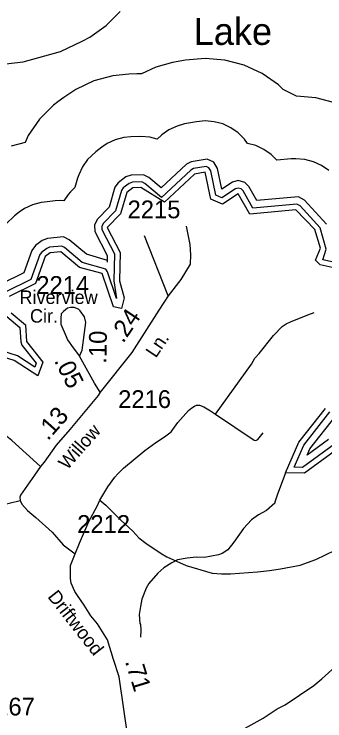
# Model space of a CAD drawing. Extents: x 1473865 to 1648260, y 639067 to 773536.
# Drawn here: x 1610318 to 1612503, y 689997 to 694968 of the extents above; entities that cross this region are included whole.
import ezdxf

# ---------------------------------------------------------------- set-up
doc = ezdxf.new("R2010")
doc.units = 0
for name, color, linetype in [('Exist Hydrographic Buffer Line', 7, 'Continuous'), ('Exist Hydrographic Lake Shore', 7, 'Continuous'), ('Exist Hydrographic Lake Shore Label', 7, 'Continuous'), ('Exist Hydrographic Misc Water Feature', 7, 'Continuous'), ('Exist Road Non-System Type 51', 7, 'Continuous'), ('Exist Road Secondary Mileage Hundredths English Label', 7, 'Continuous'), ('Exist Road Secondary Type 51 Attributed', 7, 'Continuous'), ('Exist Road Secondary Type 51 Label', 7, 'Continuous'), ('Exist Road Secondary Type 51 Number Label', 7, 'Continuous')]:
    doc.layers.add(name, color=color, linetype=linetype)

msp = doc.modelspace()

# ---------------------------------------------------------------- linework, layer by layer
at = {"layer": 'Exist Hydrographic Buffer Line'}
for points in [[(1610197, 694612.4), (1610381.5, 694631.5), (1610645.2, 694705.9), (1610796.2, 694778.3), (1610850.2, 694806.8), (1610964.4, 694886.9), (1611063.1, 694985.4)], [(1611801, 694644.8), (1611662.2, 694656.9), (1611523.3, 694644.8), (1611431.5, 694626.8), (1611313.5, 694593.8), (1611214.3, 694547.5), (1611181.8, 694547.4), (1611123.7, 694545.3), (1611013.3, 694533.7), (1610878.5, 694497.6), (1610752.2, 694438.7), (1610667.3, 694382.2), (1610625.3, 694350.2), (1610595.9, 694326.7), (1610497.3, 694228.1), (1610417.2, 694113.8), (1610395, 694066.1), (1610297.5, 694039.9)], [(1612573.8, 694343), (1612439.1, 694379.1), (1612303.3, 694391), (1612209.2, 694437.1), (1612176.4, 694469.8), (1612062.2, 694549.8), (1611935.8, 694608.7), (1611801, 694644.8)], [(1612531.5, 693867), (1612480.2, 693903), (1612423.3, 693929.6), (1612362.7, 693945.8), (1612300.1, 693951.3), (1612267.6, 693949.8), (1612165.4, 693940.5), (1612125.5, 693980.3), (1612074.2, 694016.3), (1612017.3, 694042.9), (1611958.8, 694058.5), (1611937.9, 694088.3), (1611893.5, 694132.7), (1611842.1, 694168.7), (1611785.2, 694195.3), (1611724.7, 694211.5), (1611662.2, 694217), (1611599.7, 694211.5), (1611517.1, 694195.2), (1611464, 694180.4)], [(1611464, 694180.4), (1611407.1, 694153.8), (1611355.8, 694117.8), (1611323.8, 694088.7), (1611272.6, 694102.4), (1611210.2, 694107.9), (1611139.4, 694105.6), (1611089.6, 694100.3), (1611029, 694084.1), (1610972.1, 694057.6), (1610934.1, 694032.2), (1610892, 694000.2), (1610834.4, 693945.2), (1610798.4, 693893.8), (1610771.9, 693836.9), (1610764.7, 693815.1), (1610745.5, 693749.7), (1610713.8, 693716.9), (1610697.4, 693698.5), (1610666.7, 693654.7), (1610646.2, 693656.5), (1610606.5, 693654.3), (1610531.6, 693646), (1610508.7, 693642.7), (1610448, 693626.5), (1610391.1, 693599.9), (1610354.5, 693575.7), (1610320.6, 693550.1), (1610261.4, 693493.9)], [(1612515.9, 693490.8), (1612360.3, 693659.5), (1612317.8, 693682.2), (1612025.2, 693657), (1611969.4, 693755.1), (1611940.4, 693784.4), (1611894.1, 693796.8), (1611853, 693785.8), (1611779.1, 693736.5), (1611749.1, 693883.3), (1611723.4, 693926.8), (1611676.3, 693948.6), (1611563.4, 693929.8), (1611530.5, 693913), (1611352.3, 693746.3), (1611266.2, 693818.8), (1611228.8, 693838), (1611141.5, 693836.1), (1611103.6, 693822.5), (1611049.6, 693781.4), (1611026.6, 693750.3), (1610985.6, 693610.4), (1610902.9, 693524.5), (1610882.3, 693484.2), (1610886.1, 693439.3), (1610972.4, 693270.2), (1610971.7, 693223.6)], [(1612799.7, 693172.6), (1612490.3, 693240.4), (1612511.5, 693315), (1612470.4, 693465.6), (1612329, 693619), (1612307.2, 693630.7), (1611997.3, 693603.9), (1611928.9, 693724.3), (1611914.1, 693739.2), (1611894.1, 693744.6), (1611874.1, 693739.2), (1611779.8, 693676.4), (1611736.1, 693694.6), (1611701.4, 693864.9), (1611687.9, 693887.6), (1611669.2, 693896.3), (1611579.4, 693881.3), (1611559.8, 693871.3), (1611354, 693678.8), (1611238.1, 693776.6), (1611217.1, 693787.3), (1611150.8, 693785.8), (1611127.9, 693777.6), (1611085.9, 693745.6), (1611072.5, 693727.5), (1611030.6, 693584.4), (1610944.4, 693494.9), (1610933.8, 693474), (1610935.5, 693453.4), (1611023.1, 693282), (1611020.1, 693091.8), (1611038.1, 692967.5)], [(1610975.2, 693235.5), (1610827.6, 693278.8), (1610706.2, 693380.9), (1610664.4, 693400.4), (1610551.8, 693390), (1610515.8, 693375.7), (1610467.7, 693339.6), (1610443.2, 693306.6), (1610385.3, 693147.8), (1610229, 693070.6)], [(1611038.1, 692967.5), (1610974.1, 693155.8), (1610961.9, 693173.5), (1610797.1, 693221.8), (1610671.9, 693327.1), (1610653.2, 693335.9), (1610566.7, 693327.9), (1610547, 693320.1), (1610513, 693294.5), (1610499.5, 693276.3), (1610436, 693102.4), (1610265.4, 693018.1)], [(1610267.6, 692841.3), (1610358.3, 692763.5), (1610364.2, 692662.2), (1610372.8, 692639.6), (1610473.8, 692513.5), (1610463.6, 692484.7), (1610341.2, 692565.2), (1610225.2, 692602.1)], [(1612570.3, 691943.2), (1612346.4, 691779.1), (1612286.8, 691780.4), (1612354.8, 691935.6), (1612538.6, 692170.7)], [(1612529, 691975.5), (1612379.3, 691865.8), (1612398.4, 691909.5), (1612582, 692144.3)]]:
    msp.add_lwpolyline(points, dxfattribs=at)
at = {"layer": 'Exist Hydrographic Lake Shore'}
for points in [[(1612786.2, 693135), (1612470.1, 693203.8), (1612437.1, 693237.3), (1612472.2, 693322), (1612432.2, 693454.1), (1612300.1, 693591.2), (1611975.1, 693561.8), (1611894.1, 693704.6), (1611784.1, 693631.3), (1611701.2, 693665.8), (1611662.1, 693856.9), (1611587.2, 693842.1), (1611376.5, 693645.1)], [(1611376.5, 693645.1), (1611210.2, 693747.9), (1611152.1, 693745.8), (1611110.1, 693713.8), (1611066.1, 693563.7), (1610973.1, 693467.1), (1611063.2, 693291.4), (1611060.2, 693091.2), (1611092.2, 692972.4), (1611074.1, 692897.2), (1611016.1, 692908.3), (1610936.1, 693142.9), (1610778.1, 693185.5), (1610646.2, 693296.5)], [(1610646.2, 693296.5), (1610571.1, 693288.2), (1610537.1, 693262.6), (1610468.1, 693073.6), (1610283.1, 692982.2)], [(1610298.1, 692867), (1610397.1, 692782.9), (1610404.1, 692664.6), (1610519.2, 692521.1), (1610484.1, 692423.4), (1610319.1, 692531.7), (1610203.2, 692566.9)], [(1612603.1, 691917.7), (1612359.1, 691738.8), (1612226.1, 691741.5), (1612320.1, 691956.3), (1612507.1, 692195.3)]]:
    msp.add_lwpolyline(points, dxfattribs=at)
at = {"layer": 'Exist Hydrographic Misc Water Feature'}
msp.add_lwpolyline([(1612226.1, 691741.5), (1612167.8, 691585.7), (1612151, 691536), (1612150.7, 691528.1), (1612093.8, 691477.1), (1612037.7, 691446.2), (1611987, 691412.2), (1611931.5, 691350.3), (1611863.8, 691253.6), (1611820.8, 691200.4), (1611780.4, 691175.2), (1611756.2, 691165.6), (1611655.9, 691145.5), (1611598.9, 691148.2), (1611534.2, 691141.6), (1611467.5, 691129), (1611427.1, 691109.7), (1611370.4, 691072.8), (1611329.8, 691035.6), (1611266.5, 690962.8), (1611245.9, 690931.2), (1611215.9, 690853.3), (1611206.2, 690801), (1611198, 690745.7), (1611202.6, 690681.5), (1611207.3, 690674.1), (1611208.5, 690634.1), (1611205.8, 690586.2)], dxfattribs=at)
at = {"layer": 'Exist Road Non-System Type 51'}
for points in [[(1611734.6, 692154.3), (1611986.8, 692505.5), (1612011.1, 692547.3), (1612041.2, 692581.3), (1612141.8, 692708.7), (1612202.1, 692770.5), (1612232.1, 692790.3), (1612262.2, 692804.1), (1612382.5, 692853.7), (1612428.6, 692869.4)], [(1610920.4, 691550.4), (1610976.9, 691644.1), (1611027.1, 691712), (1611047.2, 691733.8), (1611087.4, 691773.6), (1611238, 691899), (1611314.2, 691954.5), (1611374.4, 691994.3), (1611422, 692030.5), (1611469.3, 692095.6), (1611545.2, 692179.5), (1611567.5, 692199.5), (1611585.5, 692211.3), (1611599.8, 692217), (1611621.9, 692218.6), (1611651.4, 692207), (1611699.3, 692178.8), (1611734.6, 692154.3)], [(1611734.6, 692154.3), (1612006.6, 691971.5), (1612018.6, 691969.4), (1612032.7, 691975.4), (1612070.1, 692023.4)], [(1609970.2, 691454.2), (1610361.6, 691546.1)], [(1610747.5, 691172.6), (1610777.9, 691246.7), (1610844.4, 691400.3), (1610902.3, 691506.4), (1610920.4, 691550.4)], [(1610920.4, 691550.4), (1610962.3, 691514.2), (1611067.9, 691409.8), (1611151.7, 691331.5), (1611195.6, 691285.2), (1611245.4, 691246.9), (1611351.2, 691174.6), (1611391, 691150.3), (1611528.8, 691089.7), (1611710.8, 691035), (1611776.7, 691030.7), (1611840.7, 691030.4), (1612028.9, 691045.6), (1612113, 691055.1), (1612191, 691066.7), (1612329.2, 691092.1), (1612439.5, 691131.7), (1612575.8, 691197)], [(1611128.9, 689248.9), (1611146.3, 689254), (1611180.5, 689276.8), (1611265.8, 689365.2), (1611352.1, 689436.7), (1611418.4, 689498.6), (1611440.4, 689522.4), (1611458.5, 689544.4), (1611472.2, 689570.3), (1611480.7, 689592.2), (1611485, 689628.1), (1611491.1, 689652.2), (1611515.4, 689713.9), (1611544, 689755), (1611584.6, 689786.2), (1611659.9, 689825.3), (1611840.2, 689896.5), (1611922.4, 689934.2), (1612068.7, 690015.5), (1612169.1, 690081.1), (1612223.3, 690110.8), (1612425.9, 690246), (1612482.1, 690293.7), (1612600.6, 690401.1)]]:
    msp.add_lwpolyline(points, dxfattribs=at)
at = {"layer": 'Exist Road Secondary Type 51 Attributed'}
for points in [[(1611528.3, 693477.4), (1611554.4, 693348.6), (1611558.5, 693276.1), (1611556.5, 693209.6), (1611490, 693100.9), (1611401.7, 692986.5)], [(1611401.7, 692986.5), (1611235.8, 693407.8)], [(1611401.7, 692986.5), (1611370.2, 692940.3), (1611336.4, 692885.6), (1611146.4, 692588.9), (1610924, 692309.3)], [(1610693.4, 692898.9), (1610665.3, 692875.9), (1610648.5, 692858.9), (1610645.3, 692830.4), (1610647.1, 692788.4), (1610683.7, 692699.8), (1610693.9, 692677.6)], [(1610778.2, 692561.2), (1610796.7, 692604.1), (1610823.3, 692800), (1610813.8, 692839.9), (1610783.5, 692881.3), (1610771.5, 692893.3), (1610739.5, 692903.4), (1610713.6, 692905.5), (1610693.4, 692898.9)], [(1610693.9, 692677.6), (1610734, 692621.2), (1610778.2, 692561.2)], [(1610504.2, 691785.8), (1610302.7, 691970.2), (1610030, 692183.9), (1610004.3, 692206.1), (1609980.3, 692240.2), (1609927.2, 692350.7), (1609806.4, 692629.2)], [(1610924, 692309.3), (1610882.2, 692372), (1610778.2, 692561.2)], [(1610924, 692309.3), (1610907.9, 692284.5), (1610710.3, 692045.3), (1610613.9, 691935.6), (1610528.4, 691817.3), (1610504.2, 691785.8)], [(1610504.2, 691785.8), (1610462.4, 691724.9), (1610363.3, 691584), (1610357, 691570.1), (1610361.6, 691546.1)], [(1610361.6, 691546.1), (1610373.2, 691520.6), (1610412.6, 691476), (1610443.5, 691450.2), (1610471.7, 691427.2), (1610585.7, 691324.8), (1610663.9, 691235.3), (1610747.5, 691172.6)], [(1611119.7, 689867.7), (1611057.1, 690307.7), (1611017.2, 690428.7), (1610975.5, 690566.7), (1610904.5, 690678.6), (1610858.6, 690736.9), (1610810.1, 690812), (1610764, 690880), (1610744.2, 690908), (1610719.1, 690966.5), (1610713.3, 690998.4), (1610713.3, 691035.6), (1610715.2, 691088.9), (1610747.5, 691172.6)]]:
    msp.add_lwpolyline(points, dxfattribs=at)

# ---------------------------------------------------------------- texts
at = {"layer": 'Exist Hydrographic Lake Shore Label'}
msp.add_text('Lake', height=190, dxfattribs=at).set_placement((1611581.1, 694751.3))
at = {"layer": 'Exist Road Secondary Mileage Hundredths English Label'}
for s, rotation, p in [('.24', 56.2144, (1611084.9, 692648.1)), ('.10', 89.1845, (1610967.2, 692508.4)), ('.05', 296.9098, (1610596.9, 692530.1)), ('.13', 48.6731, (1610555.3, 691962.8)), ('.71', 287.0054, (1611096.8, 690415.5))]:
    msp.add_text(s, height=125, rotation=rotation, dxfattribs=at).set_placement(p)
at = {"layer": 'Exist Road Secondary Type 51 Label'}
for s, p in [('Riverview', (1610355.3, 692929.4)), ('Cir.', (1610429.5, 692798))]:
    msp.add_text(s, height=95, dxfattribs=at).set_placement(p)
for s, rotation, p in [('Ln.', 56.2144, (1611314.8, 692544.5)), ('Willow', 48.6731, (1610691.9, 691756.8)), ('Driftwood', 308.1522, (1610548.9, 690869.4))]:
    msp.add_text(s, height=95, rotation=rotation, dxfattribs=at).set_placement(p)
at = {"layer": 'Exist Road Secondary Type 51 Number Label'}
for s, p in [('2215', (1611115.9, 693532.1)), ('2214', (1610473.7, 693000.3)), ('2216', (1611049.6, 692197.6)), ('2212', (1610761.5, 691319.3)), ('2267', (1610092.1, 690035.2))]:
    msp.add_text(s, height=125, dxfattribs=at).set_placement(p)

doc.saveas('drawing.dxf')
